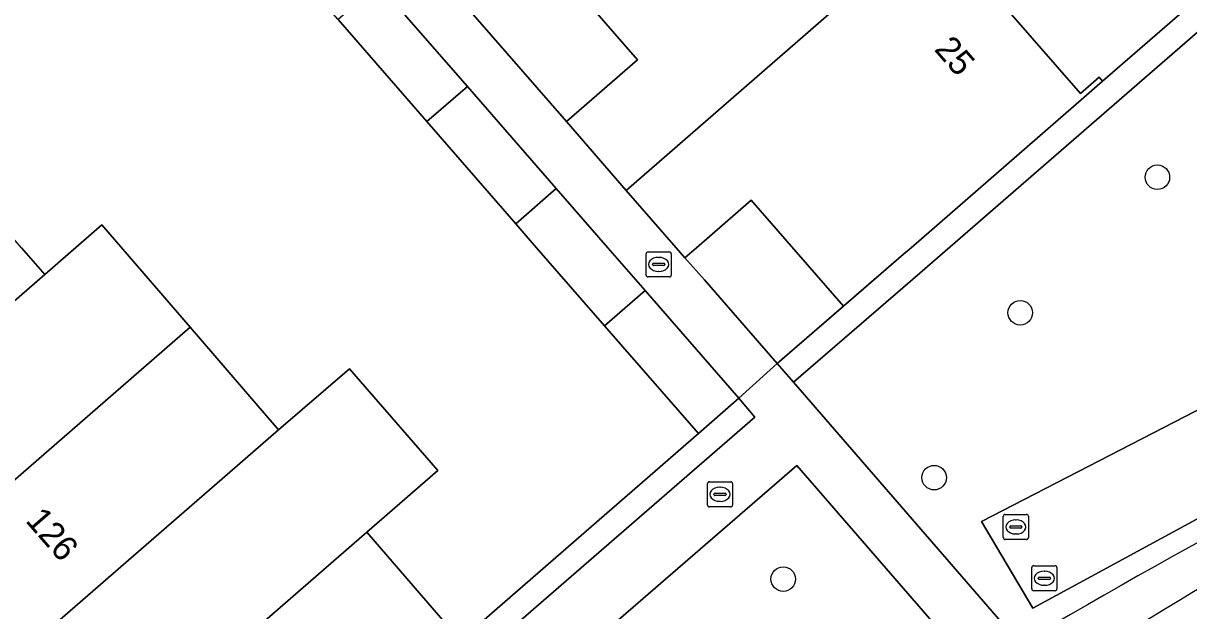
# Model space of a CAD drawing. Extents: x 155887 to 156869, y 383880 to 384678.
# Drawn here: x 156381.91 to 156428.39, y 384235.51 to 384258.96 of the extents above; entities that cross this region are included whole.
import ezdxf

# ---------------------------------------------------------------- set-up
doc = ezdxf.new("R2010")
doc.units = 0
for name, color, linetype in [('IMGEO_Boom', 7, 'Continuous'), ('IMGEO_Erf', 7, 'Continuous'), ('IMGEO_Fietspad_gesloten', 7, 'Continuous'), ('IMGEO_Greppel_droge_sloot', 7, 'Continuous'), ('IMGEO_Groenvoorziening', 7, 'Continuous'), ('IMGEO_Haag', 7, 'Continuous'), ('IMGEO_Kolk', 7, 'Continuous'), ('IMGEO_Pand', 7, 'Continuous'), ('IMGEO_Pand_nummerreeks', 7, 'Continuous'), ('IMGEO_Rioolput', 7, 'Continuous'), ('IMGEO_Voetpad_open', 7, 'Continuous')]:
    doc.layers.add(name, color=color, linetype=linetype)

msp = doc.modelspace()

# ---------------------------------------------------------------- linework, layer by layer
at = {"layer": 'IMGEO_Boom'}
for centre in [(156427.144, 384252.813), (156421.672, 384247.402), (156418.24, 384240.823), (156412.22, 384236.774)]:
    msp.add_circle(centre, 0.489, dxfattribs=at)
at = {"layer": 'IMGEO_Erf'}
for points in [[(156381.834, 384250), (156382.765, 384248.929), (156385.046, 384250.912), (156388.568, 384246.825), (156392.093, 384242.735), (156394.92, 384245.164), (156398.446, 384241.107), (156395.615, 384238.647), (156399.058, 384234.651), (156399.61, 384235.127), (156399.89, 384234.801), (156408.835, 384242.587), (156405.094, 384246.887), (156402.386, 384250), (156401.553, 384250.957), (156398.009, 384255.031), (156394.468, 384259.101), (156390.921, 384263.178), (156387.381, 384267.247), (156383.836, 384271.321), (156380.088, 384275.63)], [(156418.298, 384262.797), (156424.073, 384256.151), (156424.821, 384256.802), (156424.958, 384256.644), (156428.934, 384260.101)]]:
    msp.add_lwpolyline(points, dxfattribs=at)
for points in [[(156405.093, 384263.471), (156401.551, 384267.546), (156396.494, 384263.169), (156397.021, 384262.56), (156403.577, 384255.034), (156406.41, 384257.503), (156402.886, 384261.548)], [(156410.944, 384251.901), (156408.759, 384250), (156408.298, 384249.599), (156409.078, 384248.712), (156411.974, 384245.385), (156414.625, 384247.662)]]:
    msp.add_lwpolyline(points, close=True, dxfattribs=at)
at = {"layer": 'IMGEO_Fietspad_gesloten'}
for centre, radius, start, end in [((156495.005, 384125.191), 129.416, 114.13728, 123.94123), ((156490.594, 384132.335), 118.055, 113.55203, 124.16998)]:
    msp.add_arc(centre, radius, start, end, dxfattribs=at)
at = {"layer": 'IMGEO_Greppel_droge_sloot'}
msp.add_lwpolyline([(156422.17, 384235.612), (156431.011, 384240.417), (156441.343, 384245.302), (156439.756, 384248.536), (156429.512, 384243.914), (156420.131, 384239.079)], close=True, dxfattribs=at)
at = {"layer": 'IMGEO_Groenvoorziening'}
for points in [[(156430.86, 384260.45), (156430.054, 384261.381), (156428.797, 384260.259), (156428.934, 384260.101), (156424.958, 384256.644), (156424.21, 384255.993), (156417.318, 384250), (156417.022, 384249.743), (156414.625, 384247.662), (156411.974, 384245.385), (156412.629, 384244.63), (156417.675, 384248.986)], [(156422.17, 384235.612), (156420.131, 384239.079), (156429.512, 384243.914), (156439.756, 384248.536), (156441.343, 384245.302), (156431.011, 384240.417)], [(156389.114, 384224.168), (156411.089, 384243.242), (156410.449, 384243.991), (156408.835, 384242.587), (156399.89, 384234.801), (156397.123, 384232.408), (156389.224, 384225.577), (156388.463, 384224.919)]]:
    msp.add_lwpolyline(points, close=True, dxfattribs=at)
for points in [[(156443.567, 384245.788), (156439.917, 384250), (156430.86, 384260.45), (156417.675, 384248.986), (156412.629, 384244.63), (156421.676, 384234.19)], [(156419.618, 384233.397), (156412.765, 384241.311), (156391.014, 384222.467), (156396.318, 384216.289)]]:
    msp.add_lwpolyline(points, dxfattribs=at)
msp.add_arc((156555.974, 384007.163), 263.775, 115.22336, 120.60653, dxfattribs=at)
at = {"layer": 'IMGEO_Haag'}
for points in [[(156430.86, 384260.45), (156430.054, 384261.381), (156428.797, 384260.259), (156428.934, 384260.101), (156424.958, 384256.644), (156424.21, 384255.993), (156417.318, 384250), (156417.022, 384249.743), (156411.974, 384245.385), (156412.629, 384244.63), (156417.675, 384248.986)], [(156389.114, 384224.168), (156411.089, 384243.242), (156410.449, 384243.991), (156408.835, 384242.587), (156399.89, 384234.801), (156397.123, 384232.408), (156389.224, 384225.577), (156388.463, 384224.919)]]:
    msp.add_lwpolyline(points, close=True, dxfattribs=at)
at = {"layer": 'IMGEO_Kolk'}
for p, q in [((156406.828, 384249.834), (156407.68, 384249.834)), ((156406.753, 384248.908), (156406.753, 384249.76)), ((156407.055, 384249.377), (156407.453, 384249.377)), ((156407.241, 384249.614), (156407.266, 384249.614)), ((156407.754, 384249.76), (156407.754, 384248.908)), ((156407.012, 384249.328), (156407.012, 384249.34)), ((156407.45, 384249.291), (156407.052, 384249.291)), ((156407.264, 384249.054), (156407.239, 384249.054)), ((156407.496, 384249.34), (156407.496, 384249.328)), ((156407.68, 384248.834), (156406.828, 384248.834)), ((156420.999, 384238.43), (156420.999, 384239.282)), ((156421.074, 384239.356), (156421.926, 384239.356)), ((156422, 384239.282), (156422, 384238.43)), ((156421.258, 384238.85), (156421.258, 384238.862)), ((156421.696, 384238.813), (156421.298, 384238.813)), ((156421.301, 384238.899), (156421.699, 384238.899)), ((156421.487, 384239.136), (156421.512, 384239.136)), ((156421.742, 384238.862), (156421.742, 384238.85)), ((156421.926, 384238.356), (156421.074, 384238.356)), ((156421.51, 384238.576), (156421.485, 384238.576)), ((156422.21, 384237.308), (156423.062, 384237.308)), ((156422.135, 384236.382), (156422.135, 384237.234)), ((156422.437, 384236.851), (156422.835, 384236.851)), ((156422.623, 384237.088), (156422.648, 384237.088)), ((156423.136, 384237.234), (156423.136, 384236.382)), ((156422.394, 384236.802), (156422.394, 384236.814)), ((156422.832, 384236.765), (156422.434, 384236.765)), ((156422.646, 384236.528), (156422.621, 384236.528)), ((156422.878, 384236.814), (156422.878, 384236.802)), ((156423.062, 384236.308), (156422.21, 384236.308))]:
    msp.add_line(p, q, dxfattribs=at)
for points in [[(156406.828, 384249.834), (156407.68, 384249.834)], [(156406.753, 384248.908), (156406.753, 384249.76)], [(156407.754, 384249.76), (156407.754, 384248.908)], [(156407.68, 384248.834), (156406.828, 384248.834)], [(156420.999, 384238.43), (156420.999, 384239.282)], [(156421.074, 384239.356), (156421.926, 384239.356)], [(156422, 384239.282), (156422, 384238.43)], [(156421.926, 384238.356), (156421.074, 384238.356)], [(156422.21, 384237.308), (156423.062, 384237.308)], [(156422.135, 384236.382), (156422.135, 384237.234)], [(156423.136, 384237.234), (156423.136, 384236.382)], [(156423.062, 384236.308), (156422.21, 384236.308)]]:
    msp.add_lwpolyline(points, dxfattribs=at)
for centre, radius, start, end in [((156406.83, 384249.758), 0.0765, 91.552, 178.448), ((156406.83, 384249.758), 0.0765, 91.552, 178.448), ((156407.678, 384249.758), 0.0765, 1.552, 88.448), ((156407.678, 384249.758), 0.0765, 1.552, 88.448), ((156407.052, 384249.337), 0.0403, 85.8775, 175.7526), ((156407.457, 384249.339), 0.0386, 1.7309, 96.639), ((156406.83, 384248.91), 0.0765, 181.552, 268.448), ((156406.83, 384248.91), 0.0765, 181.552, 268.448), ((156407.049, 384249.327), 0.0366, 178.938, 274.7102), ((156407.453, 384249.334), 0.043, 264.8664, 352.4533), ((156407.678, 384248.91), 0.0765, 271.552, 358.448), ((156407.678, 384248.91), 0.0765, 271.552, 358.448), ((156421.076, 384239.28), 0.0765, 91.552, 178.448), ((156421.076, 384239.28), 0.0765, 91.552, 178.448), ((156421.924, 384239.28), 0.0765, 1.552, 88.448), ((156421.924, 384239.28), 0.0765, 1.552, 88.448), ((156421.298, 384238.859), 0.0403, 85.8775, 175.7526), ((156421.295, 384238.849), 0.0366, 178.938, 274.7102), ((156421.699, 384238.856), 0.043, 264.8664, 352.4533), ((156421.703, 384238.861), 0.0386, 1.7309, 96.639), ((156421.076, 384238.432), 0.0765, 181.552, 268.448), ((156421.076, 384238.432), 0.0765, 181.552, 268.448), ((156421.924, 384238.432), 0.0765, 271.552, 358.448), ((156421.924, 384238.432), 0.0765, 271.552, 358.448), ((156422.212, 384237.232), 0.0765, 91.552, 178.448), ((156422.212, 384237.232), 0.0765, 91.552, 178.448), ((156423.06, 384237.232), 0.0765, 1.552, 88.448), ((156423.06, 384237.232), 0.0765, 1.552, 88.448), ((156422.434, 384236.811), 0.0403, 85.8775, 175.7526), ((156422.839, 384236.813), 0.0386, 1.7309, 96.639), ((156422.212, 384236.384), 0.0765, 181.552, 268.448), ((156422.212, 384236.384), 0.0765, 181.552, 268.448), ((156422.431, 384236.801), 0.0366, 178.938, 274.7102), ((156422.835, 384236.808), 0.043, 264.8664, 352.4533), ((156423.06, 384236.384), 0.0765, 271.552, 358.448), ((156423.06, 384236.384), 0.0765, 271.552, 358.448)]:
    msp.add_arc(centre, radius, start, end, dxfattribs=at)
for centre, major_axis, ratio, start_param, end_param in [((156407.24, 384249.334), (-0.387, 0.002), 0.722429, 4.712389, 7.853982), ((156407.265, 384249.334), (-0.39, 0.002), 0.717154, 1.570796, 4.712389), ((156421.486, 384238.856), (-0.387, 0.002), 0.722429, 4.712389, 7.853982), ((156421.511, 384238.856), (-0.39, 0.002), 0.717154, 1.570796, 4.712389), ((156422.622, 384236.808), (-0.387, 0.002), 0.722429, 4.712389, 7.853982), ((156422.647, 384236.808), (-0.39, 0.002), 0.717154, 1.570796, 4.712389)]:
    msp.add_ellipse(centre, major_axis=major_axis, ratio=ratio, start_param=start_param, end_param=end_param, dxfattribs=at)
at = {"layer": 'IMGEO_Pand'}
for points in [[(156418.935, 384263.589), (156418.777, 384263.771), (156418.022, 384263.115), (156412.402, 384269.583), (156413.156, 384270.238), (156413.028, 384270.385), (156405.093, 384263.471), (156402.886, 384261.548), (156406.41, 384257.503), (156403.577, 384255.034), (156405.962, 384252.288)], [(156424.21, 384255.993), (156424.958, 384256.644), (156424.821, 384256.802), (156424.073, 384256.151), (156418.298, 384262.797), (156419.053, 384263.453), (156418.935, 384263.589), (156405.962, 384252.288), (156407.95, 384250), (156408.298, 384249.599), (156408.759, 384250), (156410.944, 384251.901), (156414.625, 384247.662), (156417.022, 384249.743), (156417.318, 384250)], [(156399.624, 384256.435), (156396.083, 384260.505), (156394.468, 384259.101), (156398.009, 384255.031)], [(156399.624, 384256.435), (156398.009, 384255.031), (156401.553, 384250.957), (156403.168, 384252.361)], [(156382.765, 384248.929), (156381.834, 384250), (156379.222, 384253.005), (156375.766, 384250), (156371.341, 384246.154), (156371.513, 384245.957), (156372.162, 384246.522), (156373.41, 384245.082), (156372.761, 384244.518), (156374.882, 384242.077)], [(156405.094, 384246.887), (156406.709, 384248.29), (156405.222, 384250), (156403.168, 384252.361), (156401.553, 384250.957), (156402.386, 384250)], [(156382.765, 384248.929), (156374.882, 384242.077), (156375.051, 384241.883), (156375.7, 384242.447), (156376.951, 384241.007), (156376.302, 384240.443), (156378.422, 384238.006), (156388.568, 384246.825), (156385.046, 384250.912)], [(156405.094, 384246.887), (156408.835, 384242.587), (156410.449, 384243.991), (156406.709, 384248.29)], [(156378.422, 384238.006), (156378.596, 384237.806), (156379.245, 384238.37), (156380.487, 384236.935), (156379.838, 384236.371), (156381.962, 384233.928), (156389.846, 384240.781), (156392.093, 384242.735), (156388.568, 384246.825)], [(156393.385, 384236.709), (156395.615, 384238.647), (156398.446, 384241.107), (156394.92, 384245.164), (156392.093, 384242.735), (156389.846, 384240.781), (156381.962, 384233.928), (156382.128, 384233.737), (156382.777, 384234.302), (156384.034, 384232.854), (156383.385, 384232.289), (156385.503, 384229.858)], [(156395.615, 384238.647), (156393.385, 384236.709), (156385.503, 384229.858), (156385.68, 384229.654), (156386.328, 384230.218), (156387.58, 384228.782), (156386.93, 384228.218), (156389.224, 384225.577), (156397.123, 384232.408), (156399.89, 384234.801), (156399.61, 384235.127), (156399.058, 384234.651)]]:
    msp.add_lwpolyline(points, close=True, dxfattribs=at)
at = {"layer": 'IMGEO_Rioolput'}
for p, q in [((156409.199, 384239.732), (156409.199, 384240.584)), ((156409.274, 384240.658), (156410.126, 384240.658)), ((156410.2, 384240.584), (156410.2, 384239.732)), ((156409.458, 384240.152), (156409.458, 384240.164)), ((156409.896, 384240.115), (156409.498, 384240.115)), ((156409.501, 384240.201), (156409.899, 384240.201)), ((156409.687, 384240.438), (156409.712, 384240.438)), ((156409.942, 384240.164), (156409.942, 384240.152)), ((156410.126, 384239.658), (156409.274, 384239.658)), ((156409.71, 384239.878), (156409.685, 384239.878))]:
    msp.add_line(p, q, dxfattribs=at)
for points in [[(156409.199, 384239.732), (156409.199, 384240.584)], [(156409.274, 384240.658), (156410.126, 384240.658)], [(156410.2, 384240.584), (156410.2, 384239.732)], [(156410.126, 384239.658), (156409.274, 384239.658)]]:
    msp.add_lwpolyline(points, dxfattribs=at)
for centre, radius, start, end in [((156409.276, 384240.582), 0.0765, 91.552, 178.448), ((156409.276, 384240.582), 0.0765, 91.552, 178.448), ((156410.124, 384240.582), 0.0765, 1.552, 88.448), ((156410.124, 384240.582), 0.0765, 1.552, 88.448), ((156409.498, 384240.161), 0.0403, 85.8775, 175.7526), ((156409.495, 384240.151), 0.0366, 178.938, 274.7102), ((156409.899, 384240.158), 0.043, 264.8664, 352.4533), ((156409.903, 384240.163), 0.0386, 1.7309, 96.639), ((156409.276, 384239.734), 0.0765, 181.552, 268.448), ((156409.276, 384239.734), 0.0765, 181.552, 268.448), ((156410.124, 384239.734), 0.0765, 271.552, 358.448), ((156410.124, 384239.734), 0.0765, 271.552, 358.448)]:
    msp.add_arc(centre, radius, start, end, dxfattribs=at)
for centre, major_axis, ratio, start_param, end_param in [((156409.686, 384240.158), (-0.387, 0.002), 0.722429, 4.712389, 7.853982), ((156409.711, 384240.158), (-0.39, 0.002), 0.717154, 1.570796, 4.712389)]:
    msp.add_ellipse(centre, major_axis=major_axis, ratio=ratio, start_param=start_param, end_param=end_param, dxfattribs=at)
at = {"layer": 'IMGEO_Voetpad_open'}
for points in [[(156397.021, 384262.56), (156396.494, 384263.169), (156394.142, 384265.872), (156391.685, 384268.696), (156391.014, 384269.481), (156388.119, 384272.839), (156386.513, 384271.504), (156386.52, 384271.496), (156388.995, 384268.651), (156392.536, 384264.581), (156396.083, 384260.505), (156399.624, 384256.435), (156403.168, 384252.361), (156405.222, 384250), (156406.709, 384248.29), (156410.449, 384243.991), (156411.974, 384245.385), (156409.078, 384248.712), (156408.298, 384249.599), (156407.95, 384250), (156405.962, 384252.288), (156403.577, 384255.034)], [(156412.765, 384241.311), (156419.618, 384233.397), (156419.822, 384233.079), (156421.676, 384234.19), (156412.629, 384244.63), (156411.974, 384245.385), (156410.449, 384243.991), (156411.089, 384243.242), (156389.114, 384224.168), (156390.52, 384222.468), (156390.792, 384222.708), (156391.014, 384222.467)]]:
    msp.add_lwpolyline(points, close=True, dxfattribs=at)
for centre, radius, start, end in [((156555.974, 384007.163), 263.775, 115.22336, 120.60653), ((156495.005, 384125.191), 129.416, 114.13728, 123.94123), ((156490.594, 384132.335), 118.055, 113.55203, 124.16998)]:
    msp.add_arc(centre, radius, start, end, dxfattribs=at)

# ---------------------------------------------------------------- texts
at = {"layer": 'IMGEO_Pand_nummerreeks'}
for s, rotation, p in [('25', 310.9892, (156418.21, 384257.899)), ('126', 310.993, (156381.966, 384239.093))]:
    msp.add_text(s, height=1, rotation=rotation, dxfattribs=at).set_placement(p)

doc.saveas('drawing.dxf')
